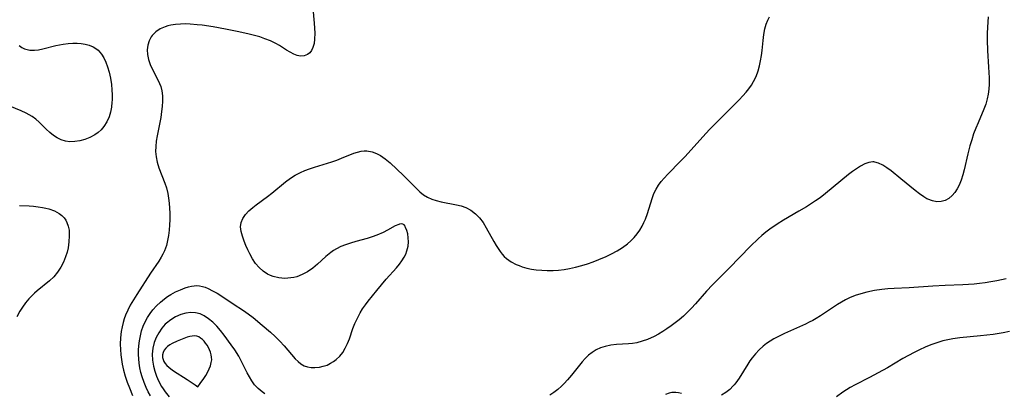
# Model space of a CAD drawing. Header units: inches. Extents: x 1073367 to 1082519, y 1569854 to 1574957.
# Tile 449 of 565: x 1078256 to 1078547, y 1574302 to 1574413. Entities that reach past the tile are written whole.
import ezdxf

# ---------------------------------------------------------------- set-up
doc = ezdxf.new("R2010")
doc.units = ezdxf.units.IN
doc.header["$MEASUREMENT"] = 0
doc.layers.add('CGG_CurvaNivelLidar_v1', color=7, linetype='Continuous', lineweight=30, true_color=0x008008)

msp = doc.modelspace()

# ---------------------------------------------------------------- linework, layer by layer
at = {"layer": 'CGG_CurvaNivelLidar_v1'}
for points in [[(1078342.5195, 1574416.029, 70.5), (1078342.899, 1574411.5752, 70.5), (1078343.0091, 1574410.0476, 70.5), (1078343.0669, 1574408.5659, 70.5), (1078343.0257, 1574406.8513, 70.5), (1078342.862, 1574405.5323, 70.5), (1078342.5426, 1574404.3474, 70.5), (1078342.137, 1574403.4992, 70.5), (1078341.6078, 1574402.7949, 70.5), (1078340.9633, 1574402.2628, 70.5), (1078339.9557, 1574401.8661, 70.5), (1078338.8286, 1574401.8205, 70.5), (1078337.8611, 1574402.0388, 70.5), (1078336.8619, 1574402.4391, 70.5), (1078335.8194, 1574402.9788, 70.5), (1078334.7542, 1574403.6131, 70.5), (1078332.6524, 1574404.9423, 70.5), (1078331.5355, 1574405.5828, 70.5), (1078329.9718, 1574406.3288, 70.5), (1078328.3167, 1574406.9779, 70.5), (1078326.816, 1574407.4822, 70.5), (1078325.2758, 1574407.9368, 70.5), (1078323.2996, 1574408.444, 70.5), (1078320.1004, 1574409.1428, 70.5), (1078316.6487, 1574409.8122, 70.5), (1078313.0565, 1574410.4444, 70.5), (1078309.7842, 1574410.9315, 70.5), (1078308.2715, 1574411.1103, 70.5), (1078306.293, 1574411.2732, 70.5), (1078304.8102, 1574411.3182, 70.5), (1078303.3536, 1574411.2876, 70.5), (1078301.934, 1574411.1759, 70.5), (1078300.5654, 1574410.9726, 70.5), (1078299.6913, 1574410.7781, 70.5), (1078298.8529, 1574410.5253, 70.5), (1078297.388, 1574409.8668, 70.5), (1078296.102, 1574408.9933, 70.5), (1078295.0381, 1574407.9264, 70.5), (1078294.7569, 1574407.5491, 70.5), (1078294.1089, 1574406.3672, 70.5), (1078293.6952, 1574405.0733, 70.5), (1078293.5271, 1574403.706, 70.5), (1078293.6192, 1574402.2717, 70.5), (1078293.9365, 1574400.8236, 70.5), (1078294.4365, 1574399.3878, 70.5), (1078295.0531, 1574398.0351, 70.5), (1078296.4364, 1574395.3872, 70.5), (1078297.2184, 1574393.7375, 70.5), (1078297.562, 1574392.8062, 70.5), (1078297.8588, 1574391.5864, 70.5), (1078298.0272, 1574390.0864, 70.5), (1078298.0426, 1574388.5366, 70.5), (1078297.9488, 1574386.95, 70.5), (1078297.7929, 1574385.4526, 70.5), (1078297.5328, 1574383.6561, 70.5), (1078296.4895, 1574378.3072, 70.5), (1078296.2281, 1574376.6841, 70.5), (1078296.0714, 1574375.1594, 70.5), (1078296.044, 1574373.6444, 70.5), (1078296.1935, 1574372.0522, 70.5), (1078296.5136, 1574370.4825, 70.5), (1078297.031, 1574368.7854, 70.5), (1078298.7619, 1574364.2974, 70.5), (1078299.2216, 1574362.9171, 70.5), (1078299.6168, 1574361.2676, 70.5), (1078299.8608, 1574359.8323, 70.5), (1078300.0374, 1574358.3709, 70.5), (1078300.1522, 1574356.8912, 70.5), (1078300.2075, 1574355.4005, 70.5), (1078300.1957, 1574353.4819, 70.5), (1078300.1352, 1574351.9968, 70.5), (1078300.0236, 1574350.4199, 70.5), (1078299.85, 1574348.8627, 70.5), (1078299.5939, 1574347.3353, 70.5), (1078299.2291, 1574345.8496, 70.5), (1078298.6653, 1574344.2781, 70.5), (1078298.185, 1574343.2816, 70.5), (1078297.6963, 1574342.42, 70.5), (1078296.9397, 1574341.2433, 70.5), (1078294.4792, 1574337.7548, 70.5), (1078290.4533, 1574331.4471, 70.5), (1078289.4798, 1574329.8544, 70.5), (1078288.5583, 1574328.2346, 70.5), (1078287.8062, 1574326.7909, 70.5), (1078287.1417, 1574325.3153, 70.5), (1078286.7497, 1574324.2588, 70.5), (1078286.4225, 1574323.181, 70.5), (1078286.1094, 1574321.8333, 70.5), (1078285.8794, 1574320.4634, 70.5), (1078285.6797, 1574318.6022, 70.5), (1078285.6001, 1574316.7226, 70.5), (1078285.6295, 1574315.1492, 70.5), (1078285.7465, 1574313.5752, 70.5), (1078285.9191, 1574312.2228, 70.5), (1078286.157, 1574310.8766, 70.5), (1078286.5724, 1574309.0892, 70.5), (1078287.0791, 1574307.3176, 70.5), (1078287.6587, 1574305.5621, 70.5), (1078288.2993, 1574303.824, 70.5), (1078289.2239, 1574301.5698, 70.5)], [(1078294.5286, 1574301.4805, 71), (1078293.8568, 1574302.6763, 71), (1078293.2528, 1574303.9056, 71), (1078292.6044, 1574305.4693, 71), (1078292.0643, 1574307.0727, 71), (1078291.7052, 1574308.4016, 71), (1078291.4155, 1574309.7465, 71), (1078291.1939, 1574311.1022, 71), (1078291.0499, 1574312.3907, 71), (1078290.979, 1574313.6821, 71), (1078290.9887, 1574314.948, 71), (1078291.0683, 1574316.2111, 71), (1078291.2467, 1574317.7289, 71), (1078291.5195, 1574319.2287, 71), (1078291.9002, 1574320.6996, 71), (1078292.3755, 1574322.0613, 71), (1078292.9591, 1574323.3788, 71), (1078293.6334, 1574324.6211, 71), (1078294.4004, 1574325.808, 71), (1078295.2551, 1574326.932, 71), (1078296.3154, 1574328.1106, 71), (1078297.4663, 1574329.1965, 71), (1078298.6943, 1574330.1838, 71), (1078299.5855, 1574330.8057, 71), (1078300.5016, 1574331.3784, 71), (1078301.928, 1574332.1615, 71), (1078303.3716, 1574332.8381, 71), (1078304.8112, 1574333.4005, 71), (1078305.7127, 1574333.6885, 71), (1078306.6062, 1574333.9069, 71), (1078308.203, 1574334.0641, 71), (1078309.0446, 1574333.9934, 71), (1078309.8771, 1574333.818, 71), (1078310.7117, 1574333.5451, 71), (1078311.5431, 1574333.1983, 71), (1078312.8887, 1574332.5337, 71), (1078314.2422, 1574331.7671, 71), (1078315.5923, 1574330.9217, 71), (1078318.9427, 1574328.6659, 71), (1078322.0317, 1574326.6992, 71), (1078323.4397, 1574325.6967, 71), (1078324.8254, 1574324.6286, 71), (1078327.5553, 1574322.3999, 71), (1078329.9739, 1574320.3039, 71), (1078331.4135, 1574318.9749, 71), (1078332.7875, 1574317.6045, 71), (1078334.065, 1574316.2045, 71), (1078337.3128, 1574312.4544, 71), (1078338.1387, 1574311.6306, 71), (1078338.999, 1574310.9277, 71), (1078339.9155, 1574310.3861, 71), (1078340.9379, 1574310.0292, 71), (1078342.0232, 1574309.8545, 71), (1078343.1513, 1574309.8301, 71), (1078344.485, 1574309.9633, 71), (1078345.6094, 1574310.2106, 71), (1078346.713, 1574310.5823, 71), (1078347.7754, 1574311.0824, 71), (1078348.6315, 1574311.6116, 71), (1078349.4399, 1574312.2262, 71), (1078350.4567, 1574313.1853, 71), (1078351.3485, 1574314.2815, 71), (1078352.1054, 1574315.5352, 71), (1078352.7441, 1574316.8977, 71), (1078353.3066, 1574318.3347, 71), (1078354.3834, 1574321.3791, 71), (1078354.9594, 1574322.8759, 71), (1078355.6702, 1574324.4558, 71), (1078356.4935, 1574325.9885, 71), (1078357.2421, 1574327.1776, 71), (1078358.0526, 1574328.3367, 71), (1078358.9064, 1574329.4775, 71), (1078361.3889, 1574332.5814, 71), (1078364.2346, 1574335.9097, 71), (1078367.2144, 1574339.2689, 71), (1078368.1065, 1574340.3575, 71), (1078368.8428, 1574341.3638, 71), (1078369.4857, 1574342.3937, 71), (1078369.972, 1574343.359, 71), (1078370.348, 1574344.3421, 71), (1078370.6633, 1574345.6575, 71), (1078370.7852, 1574346.9573, 71), (1078370.737, 1574348.1867, 71), (1078370.559, 1574349.3336, 71), (1078370.2862, 1574350.361, 71), (1078369.9468, 1574351.2242, 71), (1078369.7662, 1574351.5647, 71), (1078369.4701, 1574351.9625, 71), (1078369.114, 1574352.2086, 71), (1078368.6827, 1574352.2859, 71), (1078368.1798, 1574352.2166, 71), (1078367.8902, 1574352.128, 71), (1078366.8489, 1574351.6559, 71), (1078364.6285, 1574350.4063, 71), (1078363.3117, 1574349.7293, 71), (1078361.4201, 1574348.9465, 71), (1078360.0039, 1574348.4523, 71), (1078358.538, 1574347.9974, 71), (1078355.1775, 1574347.0532, 71), (1078353.6459, 1574346.5904, 71), (1078352.1419, 1574346.0787, 71), (1078350.8028, 1574345.5497, 71), (1078349.519, 1574344.9328, 71), (1078348.6327, 1574344.4136, 71), (1078347.7876, 1574343.8338, 71), (1078346.3625, 1574342.6615, 71), (1078343.8546, 1574340.3355, 71), (1078342.558, 1574339.2309, 71), (1078340.966, 1574338.1183, 71), (1078339.3975, 1574337.276, 71), (1078337.7535, 1574336.6585, 71), (1078336.8735, 1574336.4427, 71), (1078335.9811, 1574336.2958, 71), (1078334.2239, 1574336.1889, 71), (1078332.4792, 1574336.3155, 71), (1078330.7897, 1574336.692, 71), (1078329.9525, 1574336.9964, 71), (1078329.1505, 1574337.3815, 71), (1078327.8353, 1574338.2589, 71), (1078326.6485, 1574339.3466, 71), (1078325.5926, 1574340.601, 71), (1078324.6933, 1574341.9504, 71), (1078323.9018, 1574343.3835, 71), (1078323.2967, 1574344.6434, 71), (1078322.747, 1574345.9142, 71), (1078322.2482, 1574347.1755, 71), (1078321.7336, 1574348.628, 71), (1078321.3498, 1574350.0308, 71), (1078321.1688, 1574351.3734, 71), (1078321.2778, 1574352.6426, 71), (1078321.7715, 1574353.8732, 71), (1078322.5704, 1574355.0091, 71), (1078323.5986, 1574356.0907, 71), (1078324.7921, 1574357.1324, 71), (1078325.7705, 1574357.9003, 71), (1078329.1403, 1574360.3916, 71), (1078330.4281, 1574361.3896, 71), (1078334.4542, 1574364.7212, 71), (1078335.8935, 1574365.779, 71), (1078337.3356, 1574366.6817, 71), (1078338.8446, 1574367.4705, 71), (1078340.1903, 1574368.0565, 71), (1078341.5685, 1574368.5731, 71), (1078342.9682, 1574369.0389, 71), (1078348.1382, 1574370.618, 71), (1078349.5969, 1574371.1152, 71), (1078351.0151, 1574371.6504, 71), (1078354.6091, 1574373.1242, 71), (1078355.7234, 1574373.49, 71), (1078356.8373, 1574373.7425, 71), (1078357.6526, 1574373.833, 71), (1078358.4667, 1574373.8351, 71), (1078360.0344, 1574373.5728, 71), (1078361.2874, 1574373.1098, 71), (1078362.4972, 1574372.4587, 71), (1078363.9305, 1574371.4473, 71), (1078365.33, 1574370.2853, 71), (1078367.3537, 1574368.4659, 71), (1078369.3082, 1574366.597, 71), (1078373.1107, 1574362.719, 71), (1078374.1524, 1574361.7393, 71), (1078375.2568, 1574360.8733, 71), (1078376.4354, 1574360.1704, 71), (1078377.6956, 1574359.6047, 71), (1078379.017, 1574359.1603, 71), (1078380.4537, 1574358.8044, 71), (1078384.9528, 1574357.9406, 71), (1078386.3776, 1574357.5694, 71), (1078387.7438, 1574357.0735, 71), (1078389.2428, 1574356.2771, 71), (1078390.602, 1574355.2513, 71), (1078391.7829, 1574354.0324, 71), (1078392.8248, 1574352.6481, 71), (1078393.7815, 1574351.0955, 71), (1078396.0018, 1574347.0531, 71), (1078396.6954, 1574345.8725, 71), (1078397.2522, 1574344.9966, 71), (1078397.8411, 1574344.1565, 71), (1078398.4931, 1574343.3399, 71), (1078399.1128, 1574342.6743, 71), (1078399.7807, 1574342.0652, 71), (1078401.141, 1574341.101, 71), (1078402.6362, 1574340.3142, 71), (1078403.5193, 1574339.94, 71), (1078404.4306, 1574339.6124, 71), (1078405.773, 1574339.2269, 71), (1078407.1559, 1574338.9306, 71), (1078408.57, 1574338.718, 71), (1078410.1601, 1574338.5762, 71), (1078411.7699, 1574338.5205, 71), (1078413.5391, 1574338.5475, 71), (1078415.157, 1574338.6476, 71), (1078416.7736, 1574338.8203, 71), (1078418.3828, 1574339.0726, 71), (1078420.1975, 1574339.4635, 71), (1078421.9938, 1574339.95, 71), (1078423.7036, 1574340.4929, 71), (1078425.3938, 1574341.0954, 71), (1078427.0622, 1574341.7481, 71), (1078429.2261, 1574342.6842, 71), (1078430.8101, 1574343.454, 71), (1078432.4501, 1574344.3476, 71), (1078434.0185, 1574345.3214, 71), (1078435.4937, 1574346.3909, 71), (1078436.5348, 1574347.2807, 71), (1078437.4927, 1574348.2454, 71), (1078438.3662, 1574349.3028, 71), (1078439.1477, 1574350.431, 71), (1078439.8429, 1574351.6174, 71), (1078440.3543, 1574352.6352, 71), (1078440.8096, 1574353.6806, 71), (1078441.4053, 1574355.3156, 71), (1078442.792, 1574359.8096, 71), (1078443.3392, 1574361.2049, 71), (1078444.004, 1574362.543, 71), (1078444.7115, 1574363.6771, 71), (1078445.5121, 1574364.7606, 71), (1078446.3869, 1574365.8036, 71), (1078447.4105, 1574366.9128, 71), (1078451.2129, 1574370.797, 71), (1078452.5628, 1574372.2268, 71), (1078457.7999, 1574378.0285, 71), (1078459.7643, 1574380.1222, 71), (1078461.9363, 1574382.3482, 71), (1078468.5282, 1574388.9544, 71), (1078469.6081, 1574390.0722, 71), (1078470.6353, 1574391.2149, 71), (1078471.4381, 1574392.2064, 71), (1078472.172, 1574393.2358, 71), (1078472.8213, 1574394.3109, 71), (1078473.5472, 1574395.8473, 71), (1078474.1201, 1574397.4588, 71), (1078474.5246, 1574398.9391, 71), (1078474.8504, 1574400.4486, 71), (1078475.112, 1574401.9651, 71), (1078475.3204, 1574403.4881, 71), (1078475.6362, 1574406.43, 71), (1078475.8623, 1574408.1965, 71), (1078476.1694, 1574409.9039, 71), (1078476.5102, 1574411.2187, 71), (1078476.985, 1574412.4615, 71), (1078477.5429, 1574413.4792, 71)], [(1078542.1183, 1574413.4164, 71.5), (1078541.9338, 1574410.4202, 71.5), (1078541.8898, 1574408.4918, 71.5), (1078541.893, 1574406.5631, 71.5), (1078541.9835, 1574403.481, 71.5), (1078542.2844, 1574398.5288, 71.5), (1078542.4339, 1574395.4048, 71.5), (1078542.4413, 1574393.5658, 71.5), (1078542.357, 1574392.0763, 71.5), (1078542.1745, 1574390.6127, 71.5), (1078541.8787, 1574389.1837, 71.5), (1078541.4199, 1574387.6752, 71.5), (1078540.862, 1574386.2018, 71.5), (1078539.145, 1574382.1691, 71.5), (1078538.4823, 1574380.5368, 71.5), (1078537.8602, 1574378.8494, 71.5), (1078537.279, 1574377.1193, 71.5), (1078536.741, 1574375.3567, 71.5), (1078536.0992, 1574372.9737, 71.5), (1078535.0146, 1574368.1973, 71.5), (1078534.6655, 1574366.7971, 71.5), (1078534.1928, 1574365.2312, 71.5), (1078533.6137, 1574363.7559, 71.5), (1078533.0091, 1574362.5902, 71.5), (1078532.3039, 1574361.5355, 71.5), (1078531.5005, 1574360.6157, 71.5), (1078530.4955, 1574359.7844, 71.5), (1078529.3925, 1574359.182, 71.5), (1078528.2122, 1574358.8467, 71.5), (1078526.9457, 1574358.8144, 71.5), (1078525.6485, 1574359.0612, 71.5), (1078524.3515, 1574359.5476, 71.5), (1078524.027, 1574359.7055, 71.5), (1078523.1242, 1574360.222, 71.5), (1078521.8271, 1574361.1223, 71.5), (1078520.5379, 1574362.1394, 71.5), (1078516.3745, 1574365.5896, 71.5), (1078513.4482, 1574367.9101, 71.5), (1078512.1992, 1574368.8404, 71.5), (1078510.974, 1574369.6423, 71.5), (1078509.7568, 1574370.2434, 71.5), (1078508.6094, 1574370.5489, 71.5), (1078508.3679, 1574370.5735, 71.5), (1078508.0442, 1574370.5831, 71.5), (1078506.8499, 1574370.4101, 71.5), (1078505.6445, 1574369.9704, 71.5), (1078504.4266, 1574369.331, 71.5), (1078503.1942, 1574368.5466, 71.5), (1078502.0531, 1574367.7391, 71.5), (1078500.9012, 1574366.8684, 71.5), (1078498.5769, 1574365, 71.5), (1078494.0375, 1574361.2121, 71.5), (1078492.467, 1574360.0042, 71.5), (1078491.1419, 1574359.0763, 71.5), (1078488.4049, 1574357.3362, 71.5), (1078486.2082, 1574356.0268, 71.5), (1078481.664, 1574353.3927, 71.5), (1078479.7463, 1574352.2038, 71.5), (1078477.6358, 1574350.7438, 71.5), (1078476.436, 1574349.824, 71.5), (1078475.2674, 1574348.8647, 71.5), (1078474.1302, 1574347.8676, 71.5), (1078471.9093, 1574345.7379, 71.5), (1078465.6142, 1574339.1942, 71.5), (1078460.6776, 1574334.249, 71.5), (1078458.8914, 1574332.3602, 71.5), (1078455.5968, 1574328.6229, 71.5), (1078454.4779, 1574327.4005, 71.5), (1078453.289, 1574326.1846, 71.5), (1078452.0567, 1574325.0188, 71.5), (1078450.7773, 1574323.9123, 71.5), (1078450.0075, 1574323.2979, 71.5), (1078448.4128, 1574322.1149, 71.5), (1078447.185, 1574321.2673, 71.5), (1078445.9364, 1574320.4622, 71.5), (1078444.6662, 1574319.7087, 71.5), (1078443.3721, 1574319.0191, 71.5), (1078441.4134, 1574318.1427, 71.5), (1078439.8413, 1574317.5914, 71.5), (1078438.2416, 1574317.1832, 71.5), (1078437.0411, 1574316.9838, 71.5), (1078435.8322, 1574316.8535, 71.5), (1078432.2902, 1574316.6211, 71.5), (1078430.5937, 1574316.4321, 71.5), (1078428.9433, 1574316.0985, 71.5), (1078427.5687, 1574315.6474, 71.5), (1078426.2616, 1574315.0392, 71.5), (1078425.0955, 1574314.3191, 71.5), (1078424.005, 1574313.475, 71.5), (1078422.9935, 1574312.5212, 71.5), (1078422.1135, 1574311.5377, 71.5), (1078419.0247, 1574307.6316, 71.5), (1078417.8337, 1574306.223, 71.5), (1078416.8447, 1574305.1667, 71.5), (1078415.9953, 1574304.3463, 71.5), (1078414.8931, 1574303.3932, 71.5), (1078413.7377, 1574302.4977, 71.5), (1078412.539, 1574301.6528, 71.5)], [(1078255.7373, 1574404.9483, 70), (1078256.4895, 1574404.4098, 70), (1078257.2993, 1574403.9951, 70), (1078258.0358, 1574403.7521, 70), (1078258.8088, 1574403.609, 70), (1078260.1977, 1574403.5781, 70), (1078261.4117, 1574403.724, 70), (1078262.6596, 1574403.978, 70), (1078266.5845, 1574404.9704, 70), (1078268.7266, 1574405.3924, 70), (1078270.1464, 1574405.5743, 70), (1078271.5592, 1574405.6674, 70), (1078272.8182, 1574405.6669, 70), (1078274.0477, 1574405.5798, 70), (1078275.2341, 1574405.3977, 70), (1078276.4378, 1574405.0823, 70), (1078277.5529, 1574404.6133, 70), (1078278.3387, 1574404.1278, 70), (1078279.0524, 1574403.5382, 70), (1078280.0504, 1574402.3819, 70), (1078280.7321, 1574401.2791, 70), (1078281.3102, 1574400.0697, 70), (1078281.8516, 1574398.6316, 70), (1078282.2965, 1574397.1173, 70), (1078282.6952, 1574395.2959, 70), (1078282.9765, 1574393.4278, 70), (1078283.1198, 1574391.8885, 70), (1078283.1857, 1574390.3475, 70), (1078283.1695, 1574388.8174, 70), (1078283.137, 1574388.1943, 70), (1078282.992, 1574386.7179, 70), (1078282.7353, 1574385.2868, 70), (1078282.3382, 1574383.9192, 70), (1078281.6485, 1574382.3987, 70), (1078280.7381, 1574381.021, 70), (1078279.9254, 1574380.1009, 70), (1078279.0149, 1574379.2827, 70), (1078278.0194, 1574378.5752, 70), (1078276.5935, 1574377.8184, 70), (1078275.0862, 1574377.2379, 70), (1078273.6244, 1574376.8328, 70), (1078272.1534, 1574376.5876, 70), (1078270.695, 1574376.5406, 70), (1078269.3645, 1574376.7187, 70), (1078268.1332, 1574377.1135, 70), (1078266.9533, 1574377.6952, 70), (1078265.8277, 1574378.426, 70), (1078264.7611, 1574379.2756, 70), (1078263.7072, 1574380.2588, 70), (1078261.615, 1574382.3068, 70), (1078260.619, 1574383.1608, 70), (1078259.5607, 1574383.9466, 70), (1078258.6861, 1574384.5048, 70), (1078257.7783, 1574385.0111, 70), (1078256.2897, 1574385.7164, 70), (1078251.7439, 1574387.4973, 70)], [(1078255.7631, 1574357.703, 70), (1078258.6235, 1574357.6107, 70), (1078259.9642, 1574357.505, 70), (1078261.2797, 1574357.3512, 70), (1078262.5619, 1574357.1456, 70), (1078263.546, 1574356.9424, 70), (1078264.4972, 1574356.6978, 70), (1078266.1074, 1574356.1306, 70), (1078267.5356, 1574355.3637, 70), (1078268.3057, 1574354.7633, 70), (1078268.9677, 1574354.0675, 70), (1078269.4489, 1574353.3838, 70), (1078269.8369, 1574352.6384, 70), (1078270.2142, 1574351.5548, 70), (1078270.4393, 1574350.3988, 70), (1078270.5298, 1574348.7165, 70), (1078270.416, 1574346.9745, 70), (1078270.143, 1574345.207, 70), (1078269.8523, 1574343.9036, 70), (1078269.4427, 1574342.5288, 70), (1078268.8115, 1574340.9665, 70), (1078268.0257, 1574339.4719, 70), (1078267.0459, 1574337.9978, 70), (1078265.9112, 1574336.6425, 70), (1078264.6599, 1574335.445, 70), (1078261.0696, 1574332.525, 70), (1078260.2176, 1574331.7803, 70), (1078259.6, 1574331.1889, 70), (1078258.5777, 1574330.0971, 70), (1078257.6203, 1574328.9364, 70), (1078256.7265, 1574327.7164, 70), (1078255.8975, 1574326.4441, 70), (1078254.9667, 1574324.8194, 70)], [(1078547.5132, 1574336.0163, 72), (1078544.6621, 1574335.4174, 72), (1078542.9711, 1574335.1126, 72), (1078541.2736, 1574334.8441, 72), (1078539.5713, 1574334.6165, 72), (1078538.0421, 1574334.4527, 72), (1078536.33, 1574334.3213, 72), (1078534.6139, 1574334.2319, 72), (1078529.4576, 1574334.0462, 72), (1078525.8348, 1574333.8602, 72), (1078518.8213, 1574333.4213, 72), (1078514.3331, 1574333.1767, 72), (1078512.5022, 1574333.0529, 72), (1078510.6833, 1574332.885, 72), (1078508.5856, 1574332.5997, 72), (1078506.2492, 1574332.1236, 72), (1078504.5074, 1574331.6543, 72), (1078502.8017, 1574331.0861, 72), (1078501.1423, 1574330.4054, 72), (1078499.9489, 1574329.8205, 72), (1078498.7837, 1574329.1751, 72), (1078497.5745, 1574328.438, 72), (1078496.3831, 1574327.6638, 72), (1078492.6116, 1574325.147, 72), (1078491.2919, 1574324.3262, 72), (1078490.2858, 1574323.7448, 72), (1078489.262, 1574323.1964, 72), (1078488.1153, 1574322.6316, 72), (1078481.9189, 1574319.876, 72), (1078480.3462, 1574319.1121, 72), (1078478.8175, 1574318.2845, 72), (1078477.7177, 1574317.6159, 72), (1078476.6581, 1574316.8964, 72), (1078475.6467, 1574316.1197, 72), (1078474.4531, 1574315.0545, 72), (1078473.3493, 1574313.8992, 72), (1078472.3384, 1574312.6629, 72), (1078471.7059, 1574311.7809, 72), (1078471.1081, 1574310.8741, 72), (1078468.4997, 1574306.6563, 72), (1078467.5658, 1574305.3426, 72), (1078467.0607, 1574304.7198, 72), (1078466.8061, 1574304.4297, 72), (1078465.7339, 1574303.366, 72), (1078464.5726, 1574302.4392, 72), (1078463.3387, 1574301.6602, 72)], [(1078328.2858, 1574302.0653, 71.5), (1078327.5279, 1574302.6155, 71.5), (1078326.3351, 1574303.6363, 71.5), (1078325.2754, 1574304.7787, 71.5), (1078324.4669, 1574305.8872, 71.5), (1078323.7469, 1574307.0746, 71.5), (1078323.0831, 1574308.3176, 71.5), (1078321.228, 1574312.0508, 71.5), (1078320.5926, 1574313.2203, 71.5), (1078319.4477, 1574315.0689, 71.5), (1078318.4039, 1574316.5836, 71.5), (1078316.3369, 1574319.4021, 71.5), (1078315.2567, 1574320.7551, 71.5), (1078314.124, 1574322.0495, 71.5), (1078312.9399, 1574323.2399, 71.5), (1078311.7144, 1574324.2716, 71.5), (1078310.424, 1574325.1205, 71.5), (1078309.1662, 1574325.6999, 71.5), (1078307.859, 1574326.0397, 71.5), (1078306.4379, 1574326.1077, 71.5), (1078304.998, 1574325.9169, 71.5), (1078303.4591, 1574325.4753, 71.5), (1078301.9585, 1574324.8238, 71.5), (1078300.5326, 1574323.9806, 71.5), (1078299.2244, 1574322.9469, 71.5), (1078298.8771, 1574322.613, 71.5), (1078297.8458, 1574321.4298, 71.5), (1078296.9551, 1574320.1193, 71.5), (1078296.2107, 1574318.7104, 71.5), (1078295.6293, 1574317.2238, 71.5), (1078295.2049, 1574315.5236, 71.5), (1078295.0186, 1574313.7781, 71.5), (1078295.0811, 1574312.0259, 71.5), (1078295.3624, 1574310.2761, 71.5), (1078295.7586, 1574308.7847, 71.5), (1078296.2782, 1574307.3189, 71.5), (1078296.9085, 1574305.888, 71.5), (1078297.7856, 1574304.2686, 71.5), (1078298.2559, 1574303.5308, 71.5), (1078298.8869, 1574302.6463, 71.5), (1078300.079, 1574301.1842, 71.5)], [(1078548.4764, 1574320.4512, 72.5), (1078546.5401, 1574320.0938, 72.5), (1078543.5868, 1574319.6454, 72.5), (1078539.8546, 1574319.1843, 72.5), (1078533.7367, 1574318.5668, 72.5), (1078531.7087, 1574318.305, 72.5), (1078530.2111, 1574318.0454, 72.5), (1078528.733, 1574317.7111, 72.5), (1078526.9426, 1574317.1781, 72.5), (1078525.1823, 1574316.5331, 72.5), (1078523.5139, 1574315.8324, 72.5), (1078521.8642, 1574315.0692, 72.5), (1078520.2314, 1574314.2548, 72.5), (1078518.6151, 1574313.3965, 72.5), (1078516.9468, 1574312.4615, 72.5), (1078512.3602, 1574309.8004, 72.5), (1078509.661, 1574308.2897, 72.5), (1078507.0929, 1574306.9114, 72.5), (1078502.8752, 1574304.7075, 72.5), (1078501.395, 1574303.8948, 72.5), (1078499.2247, 1574302.5777, 72.5), (1078497.2895, 1574301.2077, 72.5)], [(1078451.5058, 1574302.1976, 72), (1078450.6472, 1574302.3667, 72), (1078449.7881, 1574302.4559, 72), (1078448.6821, 1574302.4224, 72), (1078447.8171, 1574302.2701, 72), (1078446.72, 1574301.9236, 72)]]:
    msp.add_polyline3d(points, dxfattribs=at)
msp.add_polyline3d([(1078308.5, 1574304.1604, 72), (1078309.231, 1574305.0959, 72), (1078310.2837, 1574306.5655, 72), (1078310.8555, 1574307.4601, 72), (1078311.4028, 1574308.4211, 72), (1078311.8831, 1574309.4188, 72), (1078312.2423, 1574310.3733, 72), (1078312.4887, 1574311.2967, 72), (1078312.6109, 1574312.1509, 72), (1078312.605, 1574312.9109, 72), (1078312.5032, 1574313.6411, 72), (1078312.2951, 1574314.3818, 72), (1078312.002, 1574315.0985, 72), (1078311.6443, 1574315.7894, 72), (1078311.2361, 1574316.4497, 72), (1078310.8061, 1574317.0471, 72), (1078310.3437, 1574317.6012, 72), (1078309.8518, 1574318.1, 72), (1078309.3304, 1574318.5277, 72), (1078308.7774, 1574318.8633, 72), (1078308.1882, 1574319.0804, 72), (1078307.5336, 1574319.1589, 72), (1078306.8438, 1574319.1145, 72), (1078306.1277, 1574318.9796, 72), (1078305.3925, 1574318.7798, 72), (1078303.8866, 1574318.2603, 72), (1078302.3746, 1574317.6541, 72), (1078300.884, 1574316.933, 72), (1078300.195, 1574316.525, 72), (1078299.5668, 1574316.0748, 72), (1078299.0236, 1574315.57, 72), (1078298.5674, 1574314.9618, 72), (1078298.252, 1574314.2947, 72), (1078298.0939, 1574313.5758, 72), (1078298.1079, 1574312.8452, 72), (1078298.2452, 1574312.2245, 72), (1078298.4869, 1574311.6222, 72), (1078298.8282, 1574311.0526, 72), (1078299.3177, 1574310.4734, 72), (1078299.9001, 1574309.9396, 72), (1078300.555, 1574309.4349, 72), (1078301.3451, 1574308.8933, 72), (1078305.3657, 1574306.2855, 72), (1078307.7538, 1574304.6976, 72)], close=True, dxfattribs=at)

doc.saveas('drawing.dxf')
